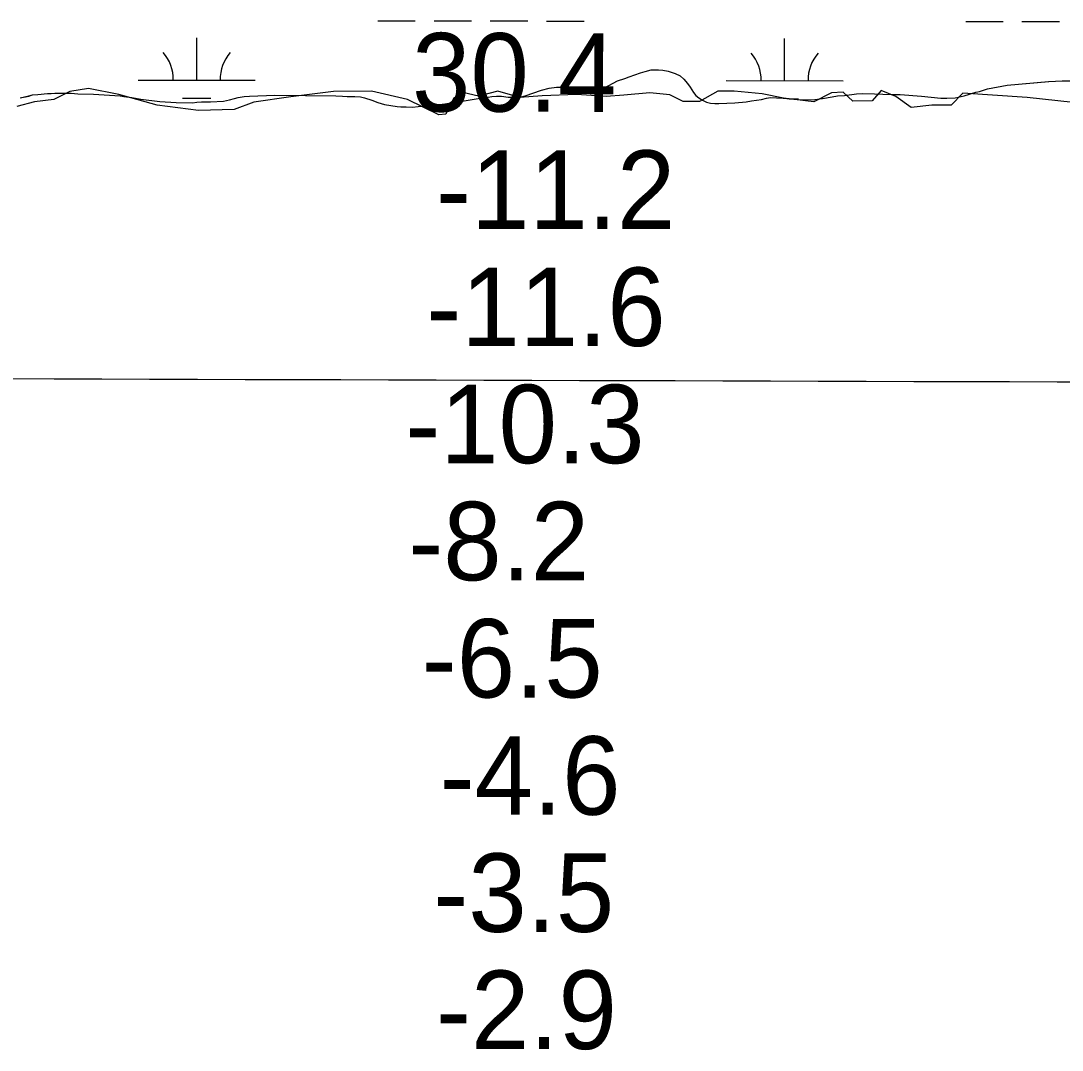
# Model space of a CAD drawing. Extents: x 3148686 to 3186545, y 916144 to 941516.
# Drawn here: x 3172386 to 3173275, y 933043 to 933921 of the extents above; entities that cross this region are included whole.
import ezdxf

# ---------------------------------------------------------------- set-up
doc = ezdxf.new("R2010")
doc.units = 0
for name, color, linetype in [('V-GRID-MAJR', 7, 'Continuous'), ('V-RIVR-EDGE', 7, 'Continuous'), ('V-RIVR-RANG', 7, 'Continuous'), ('V-SITE-VEGE', 7, 'Continuous'), ('V-WETL-SWMP', 7, 'Continuous')]:
    doc.layers.add(name, color=color, linetype=linetype)

msp = doc.modelspace()

# ---------------------------------------------------------------- linework, layer by layer
at = {"layer": 'V-GRID-MAJR'}
msp.add_spline([(3152965.56, 933679.68), (3155575.1, 933670.47), (3160794.17, 933652.63), (3166013.25, 933635.55), (3171232.32, 933619.23), (3176451.4, 933603.67), (3181670.49, 933588.87), (3184280.03, 933581.75)], degree=3, dxfattribs=at)
at = {"layer": 'V-RIVR-EDGE'}
for points in [[(3172812.34, 933855.76), (3172793.68, 933860.99), (3172777.07, 933856.88), (3172763.6, 933860.02), (3172755.8, 933854.86), (3172749.03, 933841.39), (3172743.32, 933840.89), (3172716.39, 933853.92), (3172685.8, 933861.25), (3172653.13, 933860.82), (3172616.82, 933856.24), (3172585.17, 933851.65), (3172568.56, 933845.47), (3172537.96, 933844.51), (3172502.7, 933849.26), (3172470.05, 933858.16), (3172444.13, 933863.41), (3172428.05, 933860.85), (3172414.55, 933854.15), (3172397.95, 933852.11), (3172382.9, 933848)], [(3173284.79, 933851.48), (3173245.39, 933855.72), (3173190.42, 933859.49), (3173180.54, 933849.14), (3173163.95, 933849.18), (3173146.31, 933847.15), (3173133.36, 933856.52), (3173120.93, 933861.73), (3173113.13, 933852.94), (3173096.53, 933852.46), (3173088.25, 933860.26), (3173078.4, 933859.76), (3173063.34, 933852.02), (3173037.42, 933855.2), (3173019.27, 933858.87), (3172995.42, 933861.01), (3172981.42, 933861.04), (3172965.84, 933852.26), (3172951.84, 933852.3), (3172940.44, 933858.03), (3172923.33, 933859.63), (3172901.02, 933857.61), (3172885.98, 933856.61), (3172860.57, 933858.23), (3172831.53, 933857.26), (3172812.34, 933855.76)]]:
    msp.add_lwpolyline(points, dxfattribs=at)
at = {"layer": 'V-SITE-VEGE'}
for p, q in [((3172915.36, 933876.79), (3172919.21, 933878.04)), ((3172919.21, 933878.04), (3172924.35, 933879.27)), ((3172924.35, 933879.27), (3172930.57, 933879.39)), ((3172930.57, 933879.39), (3172934.41, 933878.99)), ((3172934.41, 933878.99), (3172938.97, 933878.21)), ((3172938.97, 933878.21), (3172944.99, 933876.14)), ((3172888.18, 933866.08), (3172895.72, 933870.03)), ((3172895.72, 933870.03), (3172901.96, 933871.99)), ((3172901.96, 933871.99), (3172905.63, 933873.41)), ((3172905.63, 933873.41), (3172915.36, 933876.79)), ((3172944.99, 933876.14), (3172949.18, 933874.09)), ((3172949.18, 933874.09), (3172952.44, 933871.31)), ((3172952.44, 933871.31), (3172955.34, 933867.81)), ((3173228.46, 933866.24), (3173263.8, 933869.37)), ((3173263.8, 933869.37), (3173275.33, 933869.99)), ((3172816.93, 933857.08), (3172830.69, 933862.07)), ((3172830.69, 933862.07), (3172837.48, 933863.65)), ((3172837.48, 933863.65), (3172843.52, 933864.51)), ((3172843.52, 933864.51), (3172848.83, 933864.46)), ((3172848.83, 933864.46), (3172860.53, 933863.06)), ((3172860.53, 933863.06), (3172866.37, 933862.09)), ((3172866.37, 933862.09), (3172871.85, 933861.67)), ((3172871.85, 933861.67), (3172877.34, 933861.8)), ((3172877.34, 933861.8), (3172883.76, 933863.56)), ((3172883.76, 933863.56), (3172888.18, 933866.08)), ((3172955.34, 933867.81), (3172957.68, 933864.49)), ((3172957.68, 933864.49), (3172960.56, 933859.89)), ((3173191.6, 933857.09), (3173201.51, 933860.28)), ((3173201.51, 933860.28), (3173204.62, 933860.98)), ((3173204.62, 933860.98), (3173211.6, 933863.11)), ((3173211.6, 933863.11), (3173228.46, 933866.24)), ((3172385.89, 933855.43), (3172393.23, 933857.01)), ((3172393.23, 933857.01), (3172396.16, 933857.89)), ((3172396.16, 933857.89), (3172400.92, 933858.21)), ((3172400.92, 933858.21), (3172408.98, 933859.05)), ((3172408.98, 933859.05), (3172412.09, 933859.02)), ((3172412.09, 933859.02), (3172415.39, 933859.35)), ((3172415.39, 933859.35), (3172419.04, 933859.5)), ((3172419.04, 933859.5), (3172429.29, 933859.4)), ((3172429.29, 933859.4), (3172434.96, 933858.98)), ((3172434.96, 933858.98), (3172448.31, 933858.66)), ((3172448.31, 933858.66), (3172471.16, 933857.16)), ((3172471.16, 933857.16), (3172474.27, 933856.58)), ((3172474.27, 933856.58), (3172481.03, 933855.78)), ((3172481.03, 933855.78), (3172488.88, 933854.43)), ((3172488.88, 933854.43), (3172504.96, 933852.44)), ((3172504.96, 933852.44), (3172519.04, 933851.39)), ((3172519.04, 933851.39), (3172532.94, 933851.25)), ((3172532.94, 933851.25), (3172536.6, 933851.76)), ((3172536.6, 933851.76), (3172540.63, 933852.09)), ((3172540.63, 933852.09), (3172548.31, 933852.02)), ((3172548.31, 933852.02), (3172559.29, 933852.46)), ((3172559.29, 933852.46), (3172564.61, 933853.69)), ((3172564.61, 933853.69), (3172568.65, 933854.93)), ((3172568.65, 933854.93), (3172571.95, 933855.63)), ((3172571.95, 933855.63), (3172576.9, 933856.49)), ((3172576.9, 933856.49), (3172581.48, 933857)), ((3172581.48, 933857), (3172603.25, 933857.7)), ((3172603.25, 933857.7), (3172655.2, 933857.19)), ((3172655.2, 933857.19), (3172660.87, 933856.96)), ((3172660.87, 933856.96), (3172664.89, 933856.55)), ((3172664.89, 933856.55), (3172671.48, 933856.49)), ((3172671.48, 933856.49), (3172676.42, 933856.25)), ((3172676.42, 933856.25), (3172679.7, 933855.49)), ((3172679.7, 933855.49), (3172686.08, 933853.42)), ((3172686.08, 933853.42), (3172691, 933851.36)), ((3172691, 933851.36), (3172696.66, 933849.66)), ((3172748.26, 933850.43), (3172764.75, 933852.83)), ((3172764.75, 933852.83), (3172778.49, 933855.08)), ((3172778.49, 933855.08), (3172785.26, 933855.92)), ((3172785.26, 933855.92), (3172788.38, 933856.63)), ((3172788.38, 933856.63), (3172792.41, 933856.95)), ((3172792.41, 933856.95), (3172796.8, 933856.73)), ((3172796.8, 933856.73), (3172802.46, 933856.12)), ((3172802.46, 933856.12), (3172809.41, 933855.87)), ((3172809.41, 933855.87), (3172813.81, 933856.38)), ((3172813.81, 933856.38), (3172816.93, 933857.08)), ((3172960.56, 933859.89), (3172962.56, 933857.49)), ((3172962.56, 933857.49), (3172965.09, 933855.45)), ((3172965.09, 933855.45), (3172968.37, 933853.41)), ((3172968.37, 933853.41), (3172971.65, 933851.73)), ((3172971.65, 933851.73), (3172975.11, 933850.96)), ((3172982.24, 933850.53), (3172995.79, 933851.13)), ((3172995.79, 933851.13), (3173005.49, 933851.95)), ((3173005.49, 933851.95), (3173010.08, 933852.82)), ((3173010.08, 933852.82), (3173014.47, 933853.32)), ((3173014.47, 933853.32), (3173018.68, 933854.01)), ((3173018.68, 933854.01), (3173022.9, 933855.07)), ((3173022.9, 933855.07), (3173026.38, 933855.59)), ((3173026.38, 933855.59), (3173031.32, 933855.54)), ((3173031.32, 933855.54), (3173037.17, 933855.12)), ((3173037.17, 933855.12), (3173049.42, 933853.9)), ((3173049.42, 933853.9), (3173055.45, 933853.66)), ((3173055.45, 933853.66), (3173064.24, 933853.94)), ((3173064.24, 933853.94), (3173070.83, 933854.79)), ((3173070.83, 933854.79), (3173078.89, 933856.17)), ((3173078.89, 933856.17), (3173083.48, 933857.23)), ((3173083.48, 933857.23), (3173089.52, 933857.53)), ((3173089.52, 933857.53), (3173099.78, 933858.9)), ((3173099.78, 933858.9), (3173104.72, 933859.03)), ((3173104.72, 933859.03), (3173115.14, 933858.93)), ((3173115.14, 933858.93), (3173129.41, 933858.24)), ((3173129.41, 933858.24), (3173136.91, 933858.17)), ((3173136.91, 933858.17), (3173155.37, 933856.89)), ((3173155.37, 933856.89), (3173171.82, 933855.27)), ((3173171.82, 933855.27), (3173176.76, 933855.22)), ((3173176.76, 933855.22), (3173184.08, 933855.51)), ((3173184.08, 933855.51), (3173191.6, 933857.09)), ((3172696.66, 933849.66), (3172707.62, 933847.9)), ((3172707.62, 933847.9), (3172710.73, 933847.69)), ((3172710.73, 933847.69), (3172715.3, 933847.83)), ((3172715.3, 933847.83), (3172720.6, 933847.59)), ((3172720.6, 933847.59), (3172725.55, 933847.91)), ((3172725.55, 933847.91), (3172739.1, 933849.24)), ((3172739.1, 933849.24), (3172748.26, 933850.43)), ((3172975.11, 933850.96), (3172978.77, 933850.56)), ((3172978.77, 933850.56), (3172982.24, 933850.53))]:
    msp.add_line(p, q, dxfattribs=at)
at = {"layer": 'V-WETL-SWMP'}
for p, q in [((3172691.11, 933921.16), (3172723.11, 933921.13)), ((3172739.11, 933921.11), (3172771.11, 933921.08)), ((3172787.11, 933921.06), (3172819.11, 933921.02)), ((3172835.11, 933921.01), (3172867.11, 933920.97)), ((3173193.02, 933920.63), (3173225.02, 933920.6)), ((3173241.02, 933920.58), (3173273.02, 933920.55)), ((3172536.47, 933870.58), (3172536.51, 933906.58)), ((3173038.38, 933870.05), (3173038.41, 933906.05)), ((3172915.36, 933876.79), (3172919.21, 933878.04)), ((3172915.36, 933876.79), (3172919.21, 933878.04)), ((3172919.21, 933878.04), (3172924.35, 933879.27)), ((3172919.21, 933878.04), (3172924.35, 933879.27)), ((3172924.35, 933879.27), (3172930.57, 933879.39)), ((3172924.35, 933879.27), (3172930.57, 933879.39)), ((3172930.57, 933879.39), (3172934.41, 933878.99)), ((3172930.57, 933879.39), (3172934.41, 933878.99)), ((3172934.41, 933878.99), (3172938.97, 933878.21)), ((3172934.41, 933878.99), (3172938.97, 933878.21)), ((3172938.97, 933878.21), (3172944.99, 933876.14)), ((3172938.97, 933878.21), (3172944.99, 933876.14)), ((3172486.47, 933870.63), (3172586.47, 933870.53)), ((3172888.18, 933866.08), (3172895.72, 933870.03)), ((3172888.18, 933866.08), (3172895.72, 933870.03)), ((3172895.72, 933870.03), (3172901.96, 933871.98)), ((3172895.72, 933870.03), (3172901.96, 933871.98)), ((3172901.96, 933871.98), (3172905.63, 933873.41)), ((3172901.96, 933871.98), (3172905.63, 933873.41)), ((3172905.63, 933873.41), (3172915.36, 933876.79)), ((3172905.63, 933873.41), (3172915.36, 933876.79)), ((3172944.99, 933876.14), (3172949.18, 933874.08)), ((3172944.99, 933876.14), (3172949.18, 933874.08)), ((3172949.18, 933874.08), (3172952.44, 933871.31)), ((3172949.18, 933874.08), (3172952.44, 933871.31)), ((3172952.44, 933871.31), (3172955.34, 933867.8)), ((3172952.44, 933871.31), (3172955.34, 933867.8)), ((3172988.38, 933870.1), (3173088.38, 933870)), ((3173228.46, 933866.24), (3173263.79, 933869.37)), ((3173228.46, 933866.24), (3173263.79, 933869.37)), ((3173263.79, 933869.37), (3173275.33, 933869.99)), ((3173263.79, 933869.37), (3173275.33, 933869.99)), ((3173275.33, 933869.99), (3173282.09, 933869.92)), ((3173275.33, 933869.99), (3173282.09, 933869.92)), ((3172816.92, 933857.08), (3172830.69, 933862.07)), ((3172816.92, 933857.08), (3172830.69, 933862.07)), ((3172830.69, 933862.07), (3172837.48, 933863.65)), ((3172830.69, 933862.07), (3172837.48, 933863.65)), ((3172837.48, 933863.65), (3172843.52, 933864.5)), ((3172837.48, 933863.65), (3172843.52, 933864.5)), ((3172843.52, 933864.5), (3172848.83, 933864.45)), ((3172843.52, 933864.5), (3172848.83, 933864.45)), ((3172848.83, 933864.45), (3172860.52, 933863.06)), ((3172848.83, 933864.45), (3172860.52, 933863.06)), ((3172860.52, 933863.06), (3172866.37, 933862.09)), ((3172860.52, 933863.06), (3172866.37, 933862.09)), ((3172866.37, 933862.09), (3172871.85, 933861.67)), ((3172866.37, 933862.09), (3172871.85, 933861.67)), ((3172871.85, 933861.67), (3172877.34, 933861.8)), ((3172871.85, 933861.67), (3172877.34, 933861.8)), ((3172877.34, 933861.8), (3172883.76, 933863.56)), ((3172877.34, 933861.8), (3172883.76, 933863.56)), ((3172883.76, 933863.56), (3172888.18, 933866.08)), ((3172883.76, 933863.56), (3172888.18, 933866.08)), ((3172955.34, 933867.8), (3172957.68, 933864.49)), ((3172955.34, 933867.8), (3172957.68, 933864.49)), ((3172957.68, 933864.49), (3172960.56, 933859.89)), ((3172957.68, 933864.49), (3172960.56, 933859.89)), ((3173191.59, 933857.08), (3173201.5, 933860.28)), ((3173191.59, 933857.08), (3173201.5, 933860.28)), ((3173201.5, 933860.28), (3173204.62, 933860.98)), ((3173201.5, 933860.28), (3173204.62, 933860.98)), ((3173204.62, 933860.98), (3173211.59, 933863.11)), ((3173204.62, 933860.98), (3173211.59, 933863.11)), ((3173211.59, 933863.11), (3173228.46, 933866.24)), ((3173211.59, 933863.11), (3173228.46, 933866.24)), ((3172385.89, 933855.43), (3172393.22, 933857)), ((3172385.89, 933855.43), (3172393.22, 933857)), ((3172393.22, 933857), (3172396.16, 933857.89)), ((3172393.22, 933857), (3172396.16, 933857.89)), ((3172396.16, 933857.89), (3172400.92, 933858.21)), ((3172396.16, 933857.89), (3172400.92, 933858.21)), ((3172400.92, 933858.21), (3172408.98, 933859.05)), ((3172400.92, 933858.21), (3172408.98, 933859.05)), ((3172408.98, 933859.05), (3172412.09, 933859.02)), ((3172408.98, 933859.05), (3172412.09, 933859.02)), ((3172412.09, 933859.02), (3172415.38, 933859.35)), ((3172412.09, 933859.02), (3172415.38, 933859.35)), ((3172415.38, 933859.35), (3172419.04, 933859.5)), ((3172415.38, 933859.35), (3172419.04, 933859.5)), ((3172419.04, 933859.5), (3172429.29, 933859.4)), ((3172419.04, 933859.5), (3172429.29, 933859.4)), ((3172429.29, 933859.4), (3172434.95, 933858.98)), ((3172429.29, 933859.4), (3172434.95, 933858.98)), ((3172434.95, 933858.98), (3172448.31, 933858.66)), ((3172434.95, 933858.98), (3172448.31, 933858.66)), ((3172448.31, 933858.66), (3172471.16, 933857.16)), ((3172448.31, 933858.66), (3172471.16, 933857.16)), ((3172471.16, 933857.16), (3172474.26, 933856.58)), ((3172471.16, 933857.16), (3172474.26, 933856.58)), ((3172474.26, 933856.58), (3172481.02, 933855.78)), ((3172474.26, 933856.58), (3172481.02, 933855.78)), ((3172481.02, 933855.78), (3172488.88, 933854.42)), ((3172481.02, 933855.78), (3172488.88, 933854.42)), ((3172488.88, 933854.42), (3172504.96, 933852.44)), ((3172488.88, 933854.42), (3172504.96, 933852.44)), ((3172504.96, 933852.44), (3172519.03, 933851.39)), ((3172504.96, 933852.44), (3172519.03, 933851.39)), ((3172519.03, 933851.39), (3172532.94, 933851.25)), ((3172519.03, 933851.39), (3172532.94, 933851.25)), ((3172524.45, 933855.16), (3172548.45, 933855.14)), ((3172532.94, 933851.25), (3172536.6, 933851.76)), ((3172532.94, 933851.25), (3172536.6, 933851.76)), ((3172536.6, 933851.76), (3172540.63, 933852.09)), ((3172536.6, 933851.76), (3172540.63, 933852.09)), ((3172540.63, 933852.09), (3172548.31, 933852.02)), ((3172540.63, 933852.09), (3172548.31, 933852.02)), ((3172548.31, 933852.02), (3172559.29, 933852.46)), ((3172548.31, 933852.02), (3172559.29, 933852.46)), ((3172559.29, 933852.46), (3172564.61, 933853.69)), ((3172559.29, 933852.46), (3172564.61, 933853.69)), ((3172564.61, 933853.69), (3172568.65, 933854.93)), ((3172564.61, 933853.69), (3172568.65, 933854.93)), ((3172568.65, 933854.93), (3172571.95, 933855.63)), ((3172568.65, 933854.93), (3172571.95, 933855.63)), ((3172571.95, 933855.63), (3172576.89, 933856.49)), ((3172571.95, 933855.63), (3172576.89, 933856.49)), ((3172576.89, 933856.49), (3172581.47, 933857)), ((3172576.89, 933856.49), (3172581.47, 933857)), ((3172581.47, 933857), (3172603.25, 933857.7)), ((3172581.47, 933857), (3172603.25, 933857.7)), ((3172603.25, 933857.7), (3172655.2, 933857.19)), ((3172603.25, 933857.7), (3172655.2, 933857.19)), ((3172655.2, 933857.19), (3172660.87, 933856.96)), ((3172655.2, 933857.19), (3172660.87, 933856.96)), ((3172660.87, 933856.96), (3172664.89, 933856.55)), ((3172660.87, 933856.96), (3172664.89, 933856.55)), ((3172664.89, 933856.55), (3172671.48, 933856.49)), ((3172664.89, 933856.55), (3172671.48, 933856.49)), ((3172671.48, 933856.49), (3172676.41, 933856.25)), ((3172671.48, 933856.49), (3172676.41, 933856.25)), ((3172676.41, 933856.25), (3172679.7, 933855.49)), ((3172676.41, 933856.25), (3172679.7, 933855.49)), ((3172679.7, 933855.49), (3172686.08, 933853.42)), ((3172679.7, 933855.49), (3172686.08, 933853.42)), ((3172686.08, 933853.42), (3172691, 933851.36)), ((3172686.08, 933853.42), (3172691, 933851.36)), ((3172691, 933851.36), (3172696.66, 933849.65)), ((3172691, 933851.36), (3172696.66, 933849.65)), ((3172748.26, 933850.43), (3172764.74, 933852.83)), ((3172748.26, 933850.43), (3172764.74, 933852.83)), ((3172764.74, 933852.83), (3172778.49, 933855.08)), ((3172764.74, 933852.83), (3172778.49, 933855.08)), ((3172778.49, 933855.08), (3172785.26, 933855.92)), ((3172778.49, 933855.08), (3172785.26, 933855.92)), ((3172785.26, 933855.92), (3172788.38, 933856.63)), ((3172785.26, 933855.92), (3172788.38, 933856.63)), ((3172788.38, 933856.63), (3172792.41, 933856.95)), ((3172788.38, 933856.63), (3172792.41, 933856.95)), ((3172792.41, 933856.95), (3172796.8, 933856.73)), ((3172792.41, 933856.95), (3172796.8, 933856.73)), ((3172796.8, 933856.73), (3172802.46, 933856.12)), ((3172796.8, 933856.73), (3172802.46, 933856.12)), ((3172802.46, 933856.12), (3172809.41, 933855.87)), ((3172802.46, 933856.12), (3172809.41, 933855.87)), ((3172809.41, 933855.87), (3172813.81, 933856.38)), ((3172809.41, 933855.87), (3172813.81, 933856.38)), ((3172813.81, 933856.38), (3172816.92, 933857.08)), ((3172813.81, 933856.38), (3172816.92, 933857.08)), ((3172960.56, 933859.89), (3172962.55, 933857.49)), ((3172960.56, 933859.89), (3172962.55, 933857.49)), ((3172962.55, 933857.49), (3172965.09, 933855.45)), ((3172962.55, 933857.49), (3172965.09, 933855.45)), ((3172965.09, 933855.45), (3172968.37, 933853.41)), ((3172965.09, 933855.45), (3172968.37, 933853.41)), ((3172968.37, 933853.41), (3172971.64, 933851.73)), ((3172968.37, 933853.41), (3172971.64, 933851.73)), ((3172971.64, 933851.73), (3172975.11, 933850.96)), ((3172971.64, 933851.73), (3172975.11, 933850.96)), ((3172982.24, 933850.53), (3172995.79, 933851.13)), ((3172982.24, 933850.53), (3172995.79, 933851.13)), ((3172995.79, 933851.13), (3173005.49, 933851.95)), ((3172995.79, 933851.13), (3173005.49, 933851.95)), ((3173005.49, 933851.95), (3173010.07, 933852.82)), ((3173005.49, 933851.95), (3173010.07, 933852.82)), ((3173010.07, 933852.82), (3173014.47, 933853.32)), ((3173010.07, 933852.82), (3173014.47, 933853.32)), ((3173014.47, 933853.32), (3173018.68, 933854.01)), ((3173014.47, 933853.32), (3173018.68, 933854.01)), ((3173018.68, 933854.01), (3173022.9, 933855.07)), ((3173018.68, 933854.01), (3173022.9, 933855.07)), ((3173022.9, 933855.07), (3173026.38, 933855.59)), ((3173022.9, 933855.07), (3173026.38, 933855.59)), ((3173026.38, 933855.59), (3173031.32, 933855.54)), ((3173026.38, 933855.59), (3173031.32, 933855.54)), ((3173031.32, 933855.54), (3173037.17, 933855.11)), ((3173031.32, 933855.54), (3173037.17, 933855.11)), ((3173037.17, 933855.11), (3173049.42, 933853.9)), ((3173037.17, 933855.11), (3173049.42, 933853.9)), ((3173042.18, 933854.62), (3173050.36, 933854.61)), ((3173049.42, 933853.9), (3173055.45, 933853.66)), ((3173049.42, 933853.9), (3173055.45, 933853.66)), ((3173055.45, 933853.66), (3173064.23, 933853.94)), ((3173055.45, 933853.66), (3173064.23, 933853.94)), ((3173064.23, 933853.94), (3173070.83, 933854.79)), ((3173064.23, 933853.94), (3173070.83, 933854.79)), ((3173070.83, 933854.79), (3173078.89, 933856.17)), ((3173070.83, 933854.79), (3173078.89, 933856.17)), ((3173078.89, 933856.17), (3173083.48, 933857.22)), ((3173078.89, 933856.17), (3173083.48, 933857.22)), ((3173083.48, 933857.22), (3173089.52, 933857.53)), ((3173083.48, 933857.22), (3173089.52, 933857.53)), ((3173089.52, 933857.53), (3173099.77, 933858.9)), ((3173089.52, 933857.53), (3173099.77, 933858.9)), ((3173099.77, 933858.9), (3173104.71, 933859.03)), ((3173099.77, 933858.9), (3173104.71, 933859.03)), ((3173104.71, 933859.03), (3173115.14, 933858.93)), ((3173104.71, 933859.03), (3173115.14, 933858.93)), ((3173115.14, 933858.93), (3173129.4, 933858.24)), ((3173115.14, 933858.93), (3173129.4, 933858.24)), ((3173129.4, 933858.24), (3173136.9, 933858.17)), ((3173129.4, 933858.24), (3173136.9, 933858.17)), ((3173136.9, 933858.17), (3173155.37, 933856.89)), ((3173136.9, 933858.17), (3173155.37, 933856.89)), ((3173155.37, 933856.89), (3173171.82, 933855.27)), ((3173155.37, 933856.89), (3173171.82, 933855.27)), ((3173171.82, 933855.27), (3173176.76, 933855.22)), ((3173171.82, 933855.27), (3173176.76, 933855.22)), ((3173176.76, 933855.22), (3173184.08, 933855.51)), ((3173176.76, 933855.22), (3173184.08, 933855.51)), ((3173184.08, 933855.51), (3173191.59, 933857.08)), ((3173184.08, 933855.51), (3173191.59, 933857.08)), ((3172696.66, 933849.65), (3172707.62, 933847.9)), ((3172696.66, 933849.65), (3172707.62, 933847.9)), ((3172707.62, 933847.9), (3172710.72, 933847.69)), ((3172707.62, 933847.9), (3172710.72, 933847.69)), ((3172710.72, 933847.69), (3172715.3, 933847.83)), ((3172710.72, 933847.69), (3172715.3, 933847.83)), ((3172715.3, 933847.83), (3172720.6, 933847.59)), ((3172715.3, 933847.83), (3172720.6, 933847.59)), ((3172720.6, 933847.59), (3172725.55, 933847.91)), ((3172720.6, 933847.59), (3172725.55, 933847.91)), ((3172725.55, 933847.91), (3172739.1, 933849.24)), ((3172725.55, 933847.91), (3172739.1, 933849.24)), ((3172739.1, 933849.24), (3172748.26, 933850.43)), ((3172739.1, 933849.24), (3172748.26, 933850.43)), ((3172975.11, 933850.96), (3172978.77, 933850.56)), ((3172975.11, 933850.96), (3172978.77, 933850.56)), ((3172978.77, 933850.56), (3172982.24, 933850.53)), ((3172978.77, 933850.56), (3172982.24, 933850.53))]:
    msp.add_line(p, q, dxfattribs=at)
for centre, start, end in [((3172481.23, 933871.11), 359.16781, 40.71147), ((3172591.71, 933871), 139.1678, 180.71146), ((3172983.13, 933870.58), 359.16781, 40.71147), ((3173093.62, 933870.47), 139.1678, 180.71146)]:
    msp.add_arc(centre, 35.25, start, end, dxfattribs=at)

# ---------------------------------------------------------------- texts
at = {"layer": 'V-RIVR-RANG'}
msp.add_text('30.4', height=67, rotation=359.81833, dxfattribs=at).set_placement((3172720.22, 933843.88))
for s, p in [('-11.2', (3172740.83, 933743.57)), ('-11.6', (3172732.57, 933643.6)), ('-10.3', (3172714.56, 933543.6)), ('-8.2', (3172717.12, 933443.64)), ('-6.5', (3172728.65, 933343.61)), ('-4.6', (3172743.87, 933243.56)), ('-3.5', (3172738.52, 933143.56)), ('-2.9', (3172740.81, 933043.56))]:
    msp.add_text(s, height=67, dxfattribs=at).set_placement(p)

doc.saveas('drawing.dxf')
